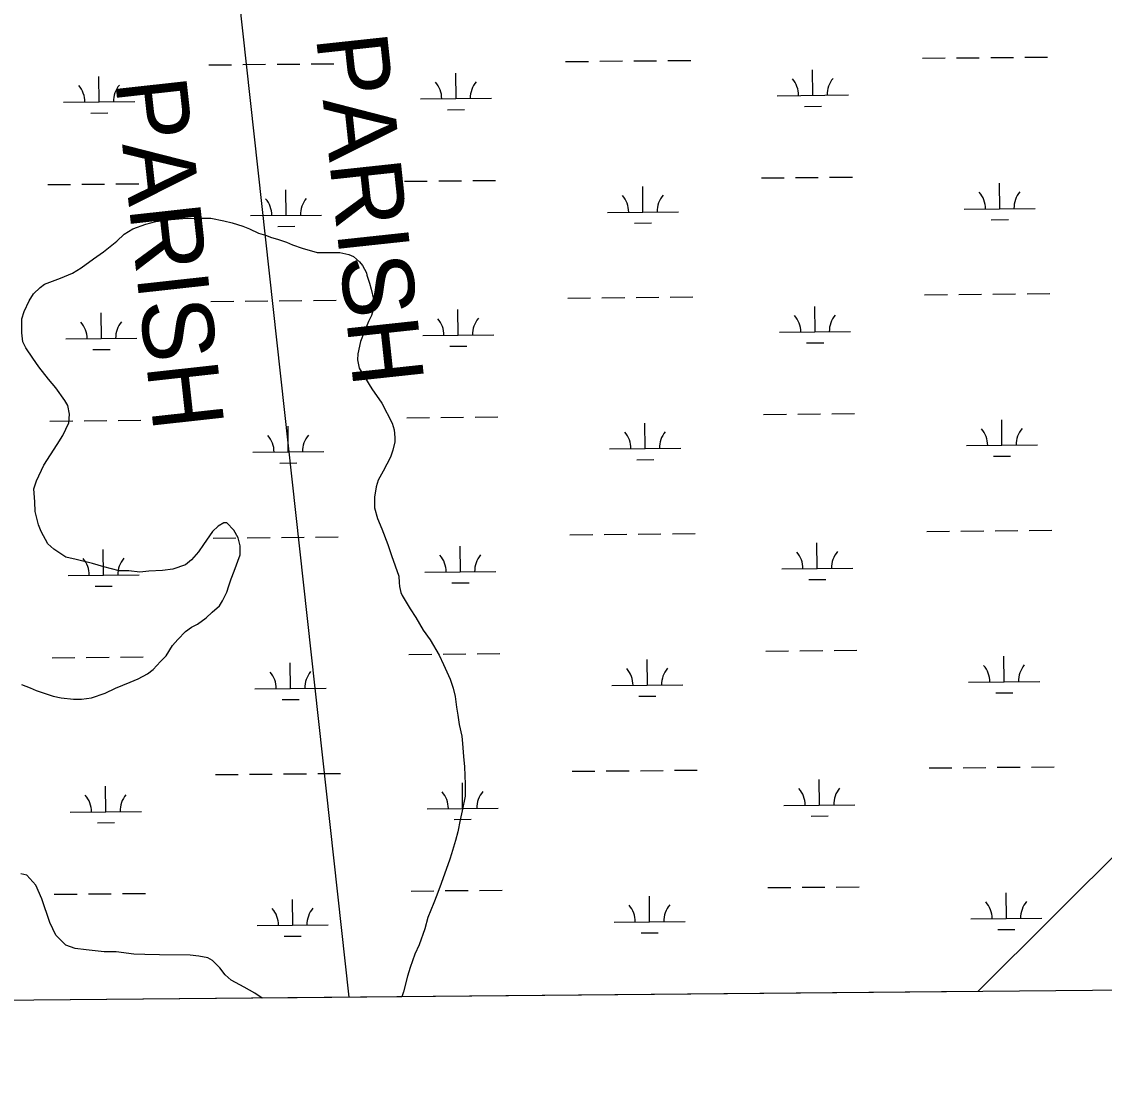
# Model space of a CAD drawing. Extents: x 3598634 to 3636690, y 517270 to 542944.
# Drawn here: x 3615693 to 3617216, y 522677 to 524173 of the extents above; entities that cross this region are included whole.
import ezdxf

# ---------------------------------------------------------------- set-up
doc = ezdxf.new("R2010")
doc.units = 0
for name, color, linetype in [('V-GRID-FRAM', 7, 'Continuous'), ('V-SITE-VEGE', 7, 'Continuous'), ('V-TOPO-BNDY', 7, 'Continuous'), ('V-TOPO-GNAM-IDEN', 7, 'Continuous'), ('V-WETL-SWMP', 7, 'Continuous')]:
    doc.layers.add(name, color=color, linetype=linetype)

msp = doc.modelspace()

# ---------------------------------------------------------------- linework, layer by layer
at = {"layer": 'V-GRID-FRAM'}
msp.add_lwpolyline([(3602690.3, 540859.2), (3634347.4, 541153.9), (3634524.6, 522971.8), (3602851.6, 522676.9), (3602690.3, 540859.2)], dxfattribs=at)
at = {"layer": 'V-SITE-VEGE'}
for p, q in [((3615867.9, 523888), (3615881.8, 523891.6)), ((3615881.8, 523891.6), (3615903.5, 523894.5)), ((3615903.5, 523894.5), (3615919.8, 523895.6)), ((3615919.8, 523895.6), (3615944.5, 523896.1)), ((3615944.5, 523896.1), (3615958.9, 523896.1)), ((3615958.9, 523896.1), (3615977.6, 523892.4)), ((3615977.6, 523892.4), (3615989, 523889.9)), ((3615837.1, 523873.7), (3615849.2, 523881.4)), ((3615849.2, 523881.4), (3615867.9, 523888)), ((3615989, 523889.9), (3616004.1, 523885.1)), ((3616004.1, 523885.1), (3616013.7, 523881.4)), ((3616013.7, 523881.4), (3616026.4, 523875.3)), ((3616026.4, 523875.3), (3616036, 523872.3)), ((3615808.1, 523849.1), (3615826.8, 523864)), ((3615826.8, 523864), (3615837.1, 523873.7)), ((3616036, 523872.3), (3616044.4, 523869.2)), ((3616044.4, 523869.2), (3616052.8, 523866.8)), ((3616052.8, 523866.8), (3616065.5, 523862.5)), ((3616065.5, 523862.5), (3616073.9, 523858.9)), ((3615794.2, 523838.9), (3615808.1, 523849.1)), ((3616073.9, 523858.9), (3616087.8, 523854)), ((3616087.8, 523854), (3616108.8, 523847.9)), ((3616108.8, 523847.9), (3616140.8, 523847.8)), ((3616140.8, 523847.8), (3616153.4, 523845.3)), ((3616153.4, 523845.3), (3616160, 523842.3)), ((3615776.6, 523826.3), (3615794.2, 523838.9)), ((3616160, 523842.3), (3616168.4, 523835)), ((3616168.4, 523835), (3616172.6, 523829.5)), ((3616172.6, 523829.5), (3616178, 523819.3)), ((3615747.6, 523811.9), (3615764.5, 523819.1)), ((3615764.5, 523819.1), (3615776.6, 523826.3)), ((3616178, 523819.3), (3616178.6, 523816.3)), ((3616178.6, 523816.3), (3616182.2, 523804.8)), ((3615719.3, 523798.8), (3615725.3, 523803.6)), ((3615725.3, 523803.6), (3615747.6, 523811.9)), ((3616182.2, 523804.8), (3616184.6, 523796.4)), ((3615703.5, 523780.1), (3615709.6, 523789.8)), ((3615709.6, 523789.8), (3615719.3, 523798.8)), ((3616184.6, 523796.4), (3616188.1, 523782.5)), ((3615696.8, 523765.1), (3615703.5, 523780.1)), ((3616188.7, 523772.2), (3616185, 523759.6)), ((3616188.1, 523782.5), (3616188.7, 523772.2)), ((3615693.1, 523735), (3615693.2, 523754.9)), ((3615693.2, 523754.9), (3615696.8, 523765.1)), ((3616185, 523759.6), (3616180.8, 523751.2)), ((3616180.8, 523751.2), (3616174.7, 523736.1)), ((3615694.9, 523722.3), (3615693.1, 523735)), ((3616169.8, 523722.9), (3616166.1, 523705.4)), ((3616174.7, 523736.1), (3616169.8, 523722.9)), ((3615699, 523713.9), (3615694.9, 523722.3)), ((3615708.6, 523699.4), (3615699, 523713.9)), ((3615717, 523687.3), (3615708.6, 523699.4)), ((3616166.1, 523705.4), (3616165.5, 523697)), ((3616165.5, 523697), (3616167.9, 523685.5)), ((3615730.8, 523669.7), (3615717, 523687.3)), ((3616167.9, 523685.5), (3616171.5, 523679.5)), ((3616171.5, 523679.5), (3616185.8, 523656.5)), ((3615741, 523657.6), (3615730.8, 523669.7)), ((3615753.6, 523640.1), (3615741, 523657.6)), ((3616185.8, 523656.5), (3616199.6, 523636)), ((3615757.8, 523632.9), (3615753.6, 523640.1)), ((3615760.2, 523620.8), (3615757.8, 523632.9)), ((3616199.6, 523636), (3616214, 523608.2)), ((3615759.5, 523608.7), (3615760.2, 523620.8)), ((3615751, 523590.7), (3615759.5, 523608.7)), ((3616214, 523608.2), (3616216.9, 523598.5)), ((3615743.1, 523578.1), (3615751, 523590.7)), ((3616216.9, 523598.5), (3616218.1, 523587.7)), ((3616218.1, 523587.7), (3616218.1, 523581.6)), ((3615724.3, 523549.2), (3615743.1, 523578.1)), ((3616218.1, 523581.6), (3616215, 523570.2)), ((3616212, 523560), (3616201.7, 523540.7)), ((3616215, 523570.2), (3616212, 523560)), ((3615714, 523527), (3615724.3, 523549.2)), ((3616201.7, 523540.7), (3616194.4, 523528.1)), ((3615710.3, 523515.5), (3615714, 523527)), ((3616194.4, 523528.1), (3616191.9, 523518.5)), ((3615711.5, 523497.4), (3615710.3, 523515.5)), ((3616191.9, 523518.5), (3616189.5, 523504)), ((3615712, 523483.6), (3615711.5, 523497.4)), ((3616189.5, 523504), (3616189.4, 523488.9)), ((3615716.8, 523464.9), (3615712, 523483.6)), ((3616189.4, 523488.9), (3616193.6, 523473.9)), ((3615720.3, 523455.8), (3615716.8, 523464.9)), ((3615977.2, 523468.1), (3615969.3, 523463.3)), ((3615981.4, 523468), (3615977.2, 523468.1)), ((3615991.6, 523457.8), (3615981.4, 523468)), ((3616193.6, 523473.9), (3616199.5, 523459.4)), ((3615729.9, 523438.3), (3615720.3, 523455.8)), ((3615961.4, 523455.5), (3615948.7, 523437.4)), ((3615969.3, 523463.3), (3615961.4, 523455.5)), ((3615997.6, 523446.9), (3615991.6, 523457.8)), ((3616199.5, 523459.4), (3616207.9, 523437.6)), ((3615738.3, 523431), (3615729.9, 523438.3)), ((3615948.7, 523437.4), (3615942, 523427.2)), ((3616000.5, 523435.4), (3615997.6, 523446.9)), ((3616000.5, 523422.8), (3616000.5, 523435.4)), ((3616207.9, 523437.6), (3616213.2, 523421.9)), ((3615755.2, 523419.5), (3615738.3, 523431)), ((3615769.6, 523416.4), (3615755.2, 523419.5)), ((3615942, 523427.2), (3615931.7, 523415.8)), ((3615992, 523399.9), (3616000.5, 523422.8)), ((3616213.2, 523421.9), (3616223.4, 523393)), ((3615792.5, 523410.9), (3615769.6, 523416.4)), ((3615808.7, 523406), (3615792.5, 523410.9)), ((3615830.4, 523400.5), (3615808.7, 523406)), ((3615923.3, 523408.6), (3615905.8, 523402.6)), ((3615931.7, 523415.8), (3615923.3, 523408.6)), ((3615843.7, 523400.5), (3615830.4, 523400.5)), ((3615859.3, 523398.6), (3615843.7, 523400.5)), ((3615872, 523399.8), (3615859.3, 523398.6)), ((3615891.3, 523400.9), (3615872, 523399.8)), ((3615905.8, 523402.6), (3615891.3, 523400.9)), ((3615984.6, 523379.4), (3615987.7, 523389.1)), ((3615987.7, 523389.1), (3615992, 523399.9)), ((3616223.4, 523393), (3616223.9, 523383.9)), ((3615981.6, 523370.4), (3615984.6, 523379.4)), ((3616223.9, 523383.9), (3616224.5, 523378.5)), ((3616224.5, 523378.5), (3616226.3, 523370.1)), ((3615971.3, 523351.2), (3615975.5, 523358.4)), ((3615975.5, 523358.4), (3615981.6, 523370.4)), ((3616226.3, 523370.1), (3616228.1, 523365.8)), ((3616228.1, 523365.8), (3616239.5, 523347.1)), ((3615952.5, 523334.4), (3615961, 523342.2)), ((3615961, 523342.2), (3615971.3, 523351.2)), ((3616239.5, 523347.1), (3616247.3, 523335)), ((3615940.4, 523325.4), (3615952.5, 523334.4)), ((3616247.3, 523335), (3616258, 523316.9)), ((3615912.6, 523303.8), (3615923.5, 523315.2)), ((3615923.5, 523315.2), (3615932, 523321.2)), ((3615932, 523321.2), (3615940.4, 523325.4)), ((3616258, 523316.9), (3616267.6, 523303.6)), ((3615905.4, 523295.4), (3615912.6, 523303.8)), ((3616267.6, 523303.6), (3616280.2, 523281.8)), ((3615896.3, 523280.9), (3615905.4, 523295.4)), ((3616280.2, 523281.8), (3616286.2, 523268.6)), ((3615878.1, 523261.7), (3615888.4, 523273.1)), ((3615888.4, 523273.1), (3615896.3, 523280.9)), ((3616286.2, 523268.6), (3616295.7, 523248)), ((3615857, 523248.5), (3615870.2, 523255.7)), ((3615870.2, 523255.7), (3615878.1, 523261.7)), ((3615693, 523240.7), (3615705, 523235.9)), ((3615705, 523235.9), (3615713.4, 523232.2)), ((3615825, 523235.4), (3615845.5, 523243.8)), ((3615845.5, 523243.8), (3615857, 523248.5)), ((3616295.7, 523248), (3616299.9, 523235.4)), ((3615713.4, 523232.2), (3615727.3, 523227.3)), ((3615727.3, 523227.3), (3615737.5, 523224.3)), ((3615737.5, 523224.3), (3615748.4, 523221.8)), ((3615748.4, 523221.8), (3615765.8, 523220)), ((3615777.3, 523219.9), (3615791.1, 523221.7)), ((3615791.1, 523221.7), (3615810.5, 523228.2)), ((3615810.5, 523228.2), (3615825, 523235.4)), ((3616299.9, 523235.4), (3616302.9, 523223.9)), ((3616302.9, 523223.9), (3616304.6, 523208.8)), ((3615765.8, 523220), (3615777.3, 523219.9)), ((3616304.6, 523208.8), (3616306.4, 523197.4)), ((3616306.4, 523197.4), (3616308.2, 523184.1)), ((3616308.2, 523184.1), (3616312.3, 523167.8)), ((3616312.3, 523167.8), (3616312.9, 523157.6)), ((3616312.9, 523157.6), (3616314.6, 523139.5)), ((3616314.6, 523139.5), (3616315.8, 523125)), ((3616315.8, 523125), (3616316.9, 523100.3)), ((3616316.9, 523100.3), (3616316.8, 523083.4)), ((3616316.8, 523083.4), (3616312.5, 523062.9)), ((3616312.5, 523062.9), (3616310, 523050.3)), ((3616310, 523050.3), (3616306.4, 523033.4)), ((3616306.4, 523033.4), (3616303.3, 523021.4)), ((3616303.3, 523021.4), (3616297.8, 523002.7)), ((3616295.4, 522994.9), (3616283.2, 522960.6)), ((3616297.8, 523002.7), (3616295.4, 522994.9)), ((3615700.4, 522972.5), (3615691.9, 522974.3)), ((3615713, 522958.6), (3615700.4, 522972.5)), ((3615721.3, 522939.3), (3615713, 522958.6)), ((3616283.2, 522960.6), (3616277.1, 522944.3)), ((3615732.7, 522906.1), (3615721.3, 522939.3)), ((3616272.8, 522933.5), (3616264.3, 522913)), ((3616277.1, 522944.3), (3616272.8, 522933.5)), ((3615741, 522887.9), (3615732.7, 522906.1)), ((3616264.3, 522913), (3616260, 522896.8)), ((3615755.4, 522874), (3615741, 522887.9)), ((3616260, 522896.8), (3616252.1, 522874.5)), ((3615768.1, 522869.2), (3615755.4, 522874)), ((3616252.1, 522874.5), (3616246, 522861.3)), ((3615783.7, 522867.3), (3615768.1, 522869.2)), ((3615809, 522864.8), (3615783.7, 522867.3)), ((3615825.9, 522864.7), (3615809, 522864.8)), ((3615850.6, 522861.6), (3615825.9, 522864.7)), ((3615866.3, 522860.9), (3615850.6, 522861.6)), ((3615886.8, 522860.3), (3615866.3, 522860.9)), ((3615930.2, 522860.1), (3615886.8, 522860.3)), ((3615942.2, 522858.8), (3615930.2, 522860.1)), ((3615954.9, 522856.4), (3615942.2, 522858.8)), ((3615961.5, 522852.7), (3615954.9, 522856.4)), ((3616246, 522861.3), (3616239.3, 522842.6)), ((3615971.7, 522842.4), (3615961.5, 522852.7)), ((3615979.5, 522832.2), (3615971.7, 522842.4)), ((3616239.3, 522842.6), (3616235.6, 522830.6)), ((3615987.9, 522824.9), (3615979.5, 522832.2)), ((3616005.9, 522815.2), (3615987.9, 522824.9)), ((3616235.6, 522830.6), (3616230.1, 522808.3)), ((3616021, 522806.7), (3616005.9, 522815.2)), ((3616031.2, 522799.6), (3616021, 522806.7)), ((3616227.9, 522801.5), (3616031.2, 522799.6)), ((3616230.1, 522808.3), (3616227.9, 522801.5))]:
    msp.add_line(p, q, dxfattribs=at)
at = {"layer": 'V-TOPO-BNDY'}
msp.add_line((3616153.6, 522800.8), (3615020.3, 533109.9), dxfattribs=at)
at = {"layer": 'V-WETL-SWMP'}
for p, q in [((3616960, 524121.2), (3616992, 524121.5)), ((3617008, 524121.6), (3617040, 524121.9)), ((3617056, 524122.1), (3617088, 524122.4)), ((3617104, 524122.5), (3617136, 524122.8)), ((3615956.2, 524111.8), (3615988.2, 524112.1)), ((3616004.2, 524112.3), (3616036.2, 524112.6)), ((3616052.2, 524112.7), (3616084.2, 524113)), ((3616100.2, 524113.2), (3616132.2, 524113.5)), ((3616458.1, 524116.5), (3616490.1, 524116.8)), ((3616506.1, 524117), (3616538.1, 524117.3)), ((3616554.1, 524117.4), (3616586.1, 524117.7)), ((3616602.1, 524117.9), (3616634.1, 524118.1)), ((3616805.9, 524069), (3616805.5, 524105)), ((3615802.1, 524059.7), (3615801.7, 524095.7)), ((3616304, 524064.3), (3616303.6, 524100.3)), ((3615752.1, 524059.2), (3615852.1, 524060.1)), ((3616254, 524063.9), (3616354, 524064.8)), ((3616755.9, 524068.5), (3616855.9, 524069.5)), ((3615790.2, 524044.1), (3615814.2, 524044.3)), ((3616292.1, 524048.8), (3616316.1, 524049)), ((3616794, 524053.5), (3616818, 524053.7)), ((3616733.5, 523952.9), (3616765.5, 523953.2)), ((3616781.5, 523953.3), (3616813.5, 523953.6)), ((3616829.5, 523953.8), (3616861.5, 523954.1)), ((3615729.8, 523943.5), (3615761.8, 523943.8)), ((3615777.8, 523944), (3615809.7, 523944.3)), ((3615825.7, 523944.4), (3615857.7, 523944.7)), ((3616065, 523900.2), (3616064.7, 523936.2)), ((3616231.6, 523948.2), (3616263.6, 523948.5)), ((3616279.6, 523948.7), (3616311.6, 523949)), ((3616327.6, 523949.1), (3616359.6, 523949.4)), ((3616566.9, 523904.9), (3616566.6, 523940.9)), ((3617068.8, 523909.6), (3617068.5, 523945.6)), ((3617018.8, 523909.1), (3617118.8, 523910)), ((3616015, 523899.8), (3616115, 523900.7)), ((3616516.9, 523904.4), (3616616.9, 523905.4)), ((3617056.9, 523894), (3617080.9, 523894.3)), ((3616053.2, 523884.7), (3616077.2, 523884.9)), ((3616555, 523889.4), (3616579, 523889.6)), ((3616461.2, 523783.9), (3616493.2, 523784.1)), ((3616509.2, 523784.3), (3616541.2, 523784.6)), ((3616557.2, 523784.7), (3616589.2, 523785)), ((3616605.2, 523785.2), (3616637.2, 523785.5)), ((3616963.1, 523788.5), (3616995.1, 523788.8)), ((3617011.1, 523789), (3617043.1, 523789.3)), ((3617059.1, 523789.4), (3617091.1, 523789.7)), ((3617107.1, 523789.9), (3617139.1, 523790.2)), ((3615959.3, 523779.2), (3615991.3, 523779.5)), ((3616007.3, 523779.6), (3616039.3, 523779.9)), ((3616055.3, 523780.1), (3616087.3, 523780.4)), ((3616103.3, 523780.5), (3616135.3, 523780.8)), ((3616809, 523736.3), (3616808.6, 523772.3)), ((3615805.2, 523727), (3615804.8, 523763)), ((3616307.1, 523731.7), (3616306.7, 523767.7)), ((3615755.2, 523726.5), (3615855.2, 523727.5)), ((3616257.1, 523731.2), (3616357.1, 523732.1)), ((3616759, 523735.9), (3616858.9, 523736.8)), ((3615793.3, 523711.5), (3615817.3, 523711.7)), ((3616295.2, 523716.1), (3616319.2, 523716.4)), ((3616797.1, 523720.8), (3616821.1, 523721)), ((3616282.7, 523616), (3616314.7, 523616.3)), ((3616330.7, 523616.5), (3616362.7, 523616.8)), ((3616736.6, 523620.2), (3616768.6, 523620.5)), ((3616784.6, 523620.7), (3616816.6, 523621)), ((3616832.6, 523621.1), (3616864.6, 523621.4)), ((3615732.8, 523610.9), (3615764.8, 523611.2)), ((3615780.8, 523611.3), (3615812.8, 523611.6)), ((3615828.8, 523611.8), (3615860.8, 523612.1)), ((3616068.1, 523567.6), (3616067.8, 523603.6)), ((3616234.7, 523615.6), (3616266.7, 523615.9)), ((3616570, 523572.3), (3616569.7, 523608.2)), ((3617071.9, 523576.9), (3617071.5, 523612.9)), ((3616520, 523571.8), (3616620, 523572.7)), ((3617021.9, 523576.5), (3617121.9, 523577.4)), ((3616018.1, 523567.1), (3616118.1, 523568)), ((3616558.1, 523556.7), (3616582.1, 523556.9)), ((3617060, 523561.4), (3617084, 523561.6)), ((3616056.3, 523552), (3616080.3, 523552.3)), ((3616464.3, 523451.2), (3616496.3, 523451.5)), ((3616512.3, 523451.6), (3616544.3, 523451.9)), ((3616560.3, 523452.1), (3616592.3, 523452.4)), ((3616608.3, 523452.5), (3616640.3, 523452.8)), ((3616966.2, 523455.9), (3616998.2, 523456.2)), ((3617014.2, 523456.3), (3617046.2, 523456.6)), ((3617062.2, 523456.8), (3617094.2, 523457.1)), ((3617110.2, 523457.2), (3617142.2, 523457.5)), ((3615962.4, 523446.5), (3615994.4, 523446.8)), ((3616010.4, 523447), (3616042.4, 523447.3)), ((3616058.4, 523447.4), (3616090.4, 523447.7)), ((3616106.4, 523447.9), (3616138.4, 523448.2)), ((3616310.2, 523399), (3616309.8, 523435)), ((3616812, 523403.7), (3616811.7, 523439.7)), ((3615808.3, 523394.3), (3615807.9, 523430.3)), ((3616762.1, 523403.2), (3616862, 523404.1)), ((3615758.3, 523393.9), (3615858.3, 523394.8)), ((3616260.2, 523398.5), (3616360.2, 523399.5)), ((3616800.2, 523388.1), (3616824.2, 523388.4)), ((3615796.4, 523378.8), (3615820.4, 523379)), ((3616298.3, 523383.5), (3616322.3, 523383.7)), ((3616237.8, 523282.9), (3616269.8, 523283.2)), ((3616285.8, 523283.3), (3616317.8, 523283.6)), ((3616333.8, 523283.8), (3616365.8, 523284.1)), ((3616739.7, 523287.6), (3616771.7, 523287.9)), ((3616787.7, 523288), (3616819.7, 523288.3)), ((3616835.7, 523288.5), (3616867.7, 523288.8)), ((3615735.9, 523278.2), (3615767.9, 523278.5)), ((3615783.9, 523278.7), (3615815.9, 523279)), ((3615831.9, 523279.1), (3615863.9, 523279.4)), ((3616071.2, 523234.9), (3616070.9, 523270.9)), ((3616573.1, 523239.6), (3616572.8, 523275.6)), ((3617075, 523244.3), (3617074.6, 523280.3)), ((3616523.1, 523239.1), (3616623.1, 523240.1)), ((3617025, 523243.8), (3617125, 523244.7)), ((3617478.8, 523248.4), (3617037.9, 522809)), ((3616021.2, 523234.5), (3616121.2, 523235.4)), ((3616561.2, 523224), (3616585.2, 523224.3)), ((3617063.1, 523228.7), (3617087.1, 523228.9)), ((3616059.4, 523219.4), (3616083.4, 523219.6)), ((3615965.5, 523113.9), (3615997.5, 523114.2)), ((3616013.5, 523114.3), (3616045.5, 523114.6)), ((3616061.5, 523114.8), (3616093.5, 523115)), ((3616109.5, 523115.2), (3616141.5, 523115.5)), ((3616467.4, 523118.5), (3616499.4, 523118.8)), ((3616515.4, 523119), (3616547.4, 523119.3)), ((3616563.4, 523119.4), (3616595.4, 523119.7)), ((3616611.4, 523119.9), (3616643.4, 523120.2)), ((3616969.3, 523123.2), (3617001.3, 523123.5)), ((3617017.3, 523123.6), (3617049.3, 523123.9)), ((3617065.3, 523124.1), (3617097.3, 523124.4)), ((3617113.3, 523124.5), (3617145.3, 523124.8)), ((3616313.3, 523066.4), (3616312.9, 523102.3)), ((3616815.1, 523071), (3616814.8, 523107)), ((3615811.4, 523061.7), (3615811, 523097.7)), ((3616765.1, 523070.6), (3616865.1, 523071.5)), ((3615761.4, 523061.2), (3615861.4, 523062.1)), ((3616263.3, 523065.9), (3616363.3, 523066.8)), ((3616803.3, 523055.5), (3616827.3, 523055.7)), ((3615799.5, 523046.1), (3615823.5, 523046.4)), ((3616301.4, 523050.8), (3616325.4, 523051)), ((3615787, 522946), (3615819, 522946.3)), ((3615835, 522946.5), (3615867, 522946.8)), ((3616240.9, 522950.2), (3616272.9, 522950.5)), ((3616288.9, 522950.7), (3616320.9, 522951)), ((3616336.9, 522951.1), (3616368.9, 522951.4)), ((3616742.8, 522954.9), (3616774.8, 522955.2)), ((3616790.8, 522955.4), (3616822.8, 522955.7)), ((3616838.8, 522955.8), (3616870.8, 522956.1)), ((3617078.1, 522911.6), (3617077.7, 522947.6)), ((3615739, 522945.6), (3615771, 522945.9)), ((3616074.3, 522902.3), (3616074, 522938.3)), ((3616576.2, 522906.9), (3616575.9, 522942.9)), ((3616024.3, 522901.8), (3616124.3, 522902.7)), ((3616526.2, 522906.5), (3616626.2, 522907.4)), ((3617028.1, 522911.1), (3617128.1, 522912.1)), ((3616062.4, 522886.7), (3616086.4, 522886.9)), ((3616564.3, 522891.4), (3616588.3, 522891.6)), ((3617066.2, 522896.1), (3617090.2, 522896.3)), ((3617037.9, 522809), (3613548.4, 522776.5))]:
    msp.add_line(p, q, dxfattribs=at)
for centre, start, end in [((3616750.6, 524069), 359.7615, 41.3052), ((3616861.1, 524070), 139.7615, 181.3052), ((3615746.8, 524059.6), 359.7615, 41.3052), ((3615857.3, 524060.6), 139.7615, 181.3052), ((3616248.7, 524064.3), 359.7615, 41.3052), ((3616359.2, 524065.3), 139.7615, 181.3052), ((3616009.8, 523900.2), 359.7615, 41.3052), ((3616120.3, 523901.2), 139.7615, 181.3052), ((3616511.7, 523904.9), 359.7615, 41.3052), ((3616622.1, 523905.9), 139.7615, 181.3052), ((3617013.5, 523909.5), 359.7615, 41.3052), ((3617124, 523910.6), 139.7615, 181.3052), ((3616251.8, 523731.6), 359.7615, 41.3052), ((3616362.3, 523732.7), 139.7615, 181.3052), ((3616753.7, 523736.3), 359.7615, 41.3052), ((3616864.2, 523737.3), 139.7615, 181.3052), ((3615749.9, 523727), 359.7615, 41.3052), ((3615860.4, 523728), 139.7615, 181.3052), ((3616012.9, 523567.5), 359.7615, 41.3052), ((3616123.3, 523568.6), 139.7615, 181.3052), ((3616514.8, 523572.2), 359.7615, 41.3052), ((3616625.2, 523573.2), 139.7615, 181.3052), ((3617016.6, 523576.9), 359.7615, 41.3052), ((3617127.1, 523577.9), 139.7615, 181.3052), ((3616254.9, 523399), 359.7615, 41.3052), ((3616365.4, 523400), 139.7615, 181.3052), ((3616756.8, 523403.6), 359.7615, 41.3052), ((3616867.3, 523404.7), 139.7615, 181.3052), ((3615753, 523394.3), 359.7615, 41.3052), ((3615863.5, 523395.3), 139.7615, 181.3052), ((3617019.7, 523244.2), 359.7615, 41.3052), ((3617130.2, 523245.3), 139.7615, 181.3052), ((3616016, 523234.9), 359.7615, 41.3052), ((3616126.4, 523235.9), 139.7615, 181.3052), ((3616517.8, 523239.6), 359.7615, 41.3052), ((3616628.3, 523240.6), 139.7615, 181.3052), ((3615756.1, 523061.6), 359.7615, 41.3052), ((3615866.6, 523062.7), 139.7615, 181.3052), ((3616258, 523066.3), 359.7615, 41.3052), ((3616368.5, 523067.3), 139.7615, 181.3052), ((3616759.9, 523071), 359.7615, 41.3052), ((3616870.4, 523072), 139.7615, 181.3052), ((3617022.8, 522911.6), 359.7615, 41.3052), ((3617133.3, 522912.6), 139.7615, 181.3052), ((3616019.1, 522902.2), 359.7615, 41.3052), ((3616129.5, 522903.2), 139.7615, 181.3052), ((3616520.9, 522906.9), 359.7615, 41.3052), ((3616631.4, 522907.9), 139.7615, 181.3052)]:
    msp.add_arc(centre, 35.2, start, end, dxfattribs=at)

# ---------------------------------------------------------------- texts
at = {"layer": 'V-TOPO-GNAM-IDEN'}
for rotation, p in [(276.1427, (3616106.9, 524151.3)), (276.2906, (3615824.5, 524088.9))]:
    msp.add_text('PARISH', height=100, rotation=rotation, dxfattribs=at).set_placement(p)

doc.saveas('drawing.dxf')
